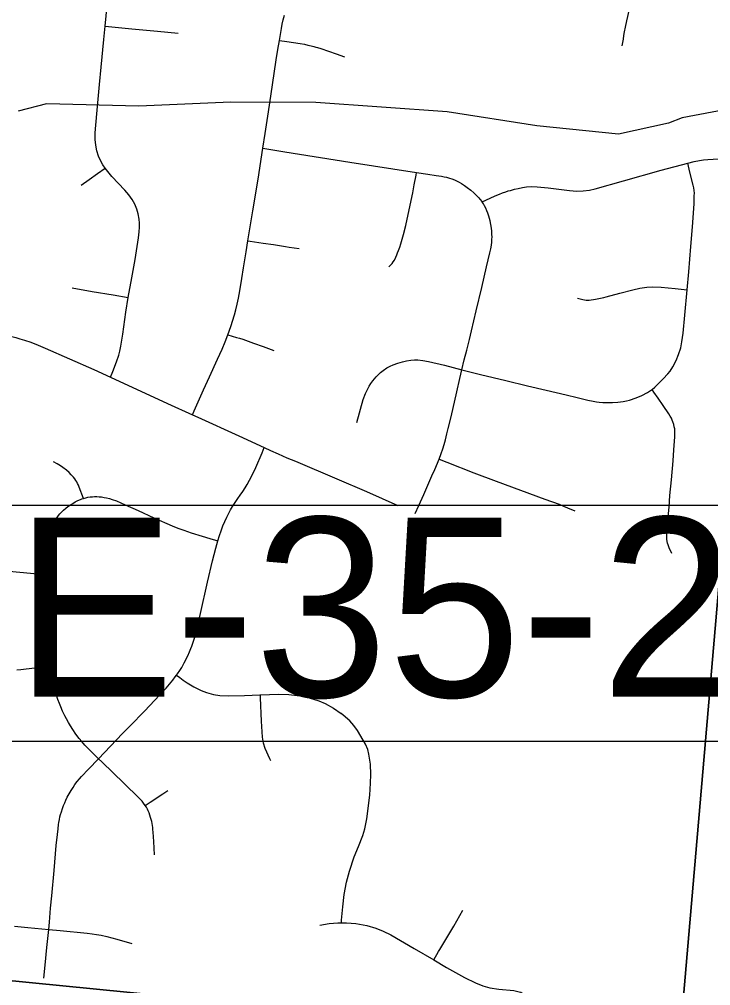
# Model space of a CAD drawing. Extents: x 0 to 34, y 0 to 22.
# Drawn here: x 5.106 to 5.646, y 16.268 to 17.023 of the extents above; entities that cross this region are included whole.
import ezdxf

# ---------------------------------------------------------------- set-up
doc = ezdxf.new("R2010")
doc.units = 0
for name, color, linetype in [('GM_X_City_Street', 7, 'Continuous'), ('GM_X_Corporation', 7, 'Continuous'), ('GM_X_County_Road', 7, 'Continuous'), ('GM_X_Minor_River', 7, 'Continuous'), ('SH_Text', 7, 'Continuous')]:
    doc.layers.add(name, color=color, linetype=linetype)

msp = doc.modelspace()

# ---------------------------------------------------------------- linework, layer by layer
at = {"layer": 'GM_X_City_Street'}
for points in [[(5.57734, 17.00232), (5.57825, 17.0076), (5.5787, 17.0104), (5.57919, 17.01328), (5.57988, 17.01685), (5.58087, 17.0217), (5.58166, 17.02523), (5.58284, 17.02992), (5.58355, 17.0324), (5.5842, 17.03466), (5.58496, 17.03707), (5.58648, 17.04154), (5.58739, 17.04401), (5.58845, 17.04681), (5.59012, 17.05103), (5.59357, 17.05876), (5.59836, 17.06808), (5.60543, 17.08115), (5.61059, 17.09034), (5.61492, 17.09783), (5.61777, 17.10276), (5.62163, 17.10944)], [(5.17779, 16.74335), (5.17954, 16.74783), (5.18249, 16.75538), (5.18415, 16.76055), (5.18498, 16.76378), (5.18572, 16.76756), (5.18664, 16.77244), (5.18733, 16.777), (5.18977, 16.7942), (5.19146, 16.8057), (5.19424, 16.82105), (5.19683, 16.83524), (5.19948, 16.85239), (5.20001, 16.85707), (5.20029, 16.86076), (5.20038, 16.86371), (5.20007, 16.867), (5.19928, 16.87116), (5.19824, 16.87464), (5.19657, 16.87853), (5.1945, 16.88226), (5.19209, 16.88577), (5.18892, 16.88948), (5.17864, 16.90029), (5.17347, 16.90675), (5.17171, 16.90926), (5.16983, 16.9126), (5.16834, 16.91611), (5.16701, 16.92036), (5.16614, 16.92472), (5.16575, 16.92914), (5.16577, 16.9342), (5.167, 16.94911), (5.16915, 16.97199), (5.17038, 16.98561), (5.17254, 17.00726), (5.17356, 17.01774), (5.17566, 17.03941)], [(5.24168, 16.71411), (5.243, 16.71707), (5.25038, 16.73365), (5.25504, 16.74361), (5.26138, 16.7575), (5.26481, 16.76521), (5.26725, 16.77101), (5.26942, 16.77658), (5.27175, 16.78308), (5.27448, 16.79203), (5.27554, 16.79613), (5.2766, 16.80051), (5.27767, 16.80529), (5.27868, 16.8109), (5.28021, 16.8205), (5.28152, 16.82876), (5.28352, 16.84131), (5.28488, 16.84984), (5.28888, 16.87345), (5.29289, 16.89821), (5.29677, 16.92224), (5.29848, 16.93377), (5.30103, 16.95079), (5.30419, 16.97188), (5.30711, 16.99133), (5.30846, 16.99943), (5.30966, 17.00658), (5.31119, 17.0158), (5.31183, 17.01925), (5.31257, 17.02261), (5.31347, 17.02613)], [(5.17356, 17.01774), (5.1944, 17.01562), (5.21429, 17.01376), (5.23062, 17.01232)], [(5.30966, 17.00658), (5.31531, 17.00568), (5.32574, 17.00403), (5.32917, 17.00347), (5.33169, 17.00294), (5.33443, 17.00229), (5.33642, 17.00181), (5.33812, 17.00133), (5.33934, 17.00094), (5.34187, 17.0001), (5.35397, 16.99605), (5.36042, 16.99377)], [(5.29677, 16.92224), (5.31381, 16.91948), (5.36466, 16.91132), (5.41671, 16.90326), (5.42546, 16.902), (5.43212, 16.90103), (5.43614, 16.90039), (5.43833, 16.9), (5.44009, 16.8996), (5.44249, 16.89894), (5.44439, 16.89827), (5.44628, 16.8976), (5.44792, 16.89681), (5.44991, 16.89579), (5.45183, 16.89468), (5.45406, 16.89326), (5.45626, 16.89169), (5.45904, 16.88944), (5.46135, 16.88745), (5.46285, 16.88608), (5.46417, 16.88481), (5.46534, 16.88358), (5.46622, 16.88256), (5.46789, 16.88052), (5.4743, 16.88341), (5.47812, 16.88504), (5.48146, 16.88647), (5.48391, 16.88741), (5.48634, 16.88828), (5.48839, 16.88891), (5.4902, 16.88938), (5.49318, 16.89023), (5.49605, 16.89085), (5.49943, 16.89158), (5.50272, 16.89204), (5.5062, 16.89231), (5.51095, 16.89222), (5.51954, 16.8913), (5.5362, 16.88921), (5.54186, 16.88887), (5.54691, 16.88902), (5.55193, 16.88958), (5.55627, 16.89046), (5.57844, 16.89679), (5.60773, 16.90513), (5.62857, 16.91061), (5.63354, 16.91192), (5.63775, 16.91276), (5.64095, 16.91324), (5.64415, 16.91361), (5.65247, 16.91399)], [(5.15474, 16.89339), (5.1609, 16.89776), (5.16764, 16.90258), (5.17347, 16.90675)], [(5.45202, 16.74905), (5.4666, 16.74545), (5.48658, 16.74074), (5.50351, 16.73667), (5.51785, 16.73324), (5.53358, 16.72958), (5.5422, 16.72757), (5.55057, 16.72556), (5.55468, 16.72461), (5.55722, 16.72417), (5.55927, 16.72389), (5.56215, 16.72359), (5.56498, 16.72359), (5.56971, 16.72355), (5.57401, 16.72382), (5.57821, 16.72434), (5.58079, 16.72491), (5.58296, 16.72545), (5.58818, 16.7272), (5.5927, 16.72912), (5.59702, 16.73137), (5.59951, 16.73291), (5.60072, 16.7338), (5.60296, 16.7357), (5.60641, 16.73915), (5.60932, 16.74215), (5.6129, 16.74604), (5.6147, 16.74819), (5.61693, 16.75164), (5.61948, 16.75654), (5.6214, 16.76104), (5.62306, 16.76629), (5.62393, 16.7711), (5.6249, 16.77781), (5.62621, 16.79199), (5.62802, 16.81177), (5.62931, 16.82564), (5.63095, 16.84544), (5.63236, 16.86095), (5.63351, 16.87888), (5.63369, 16.88503), (5.63373, 16.8873), (5.63356, 16.88936), (5.63332, 16.89133), (5.63284, 16.8935), (5.63029, 16.9037), (5.62857, 16.91061)], [(5.39506, 16.82954), (5.39756, 16.83236), (5.39857, 16.83358), (5.39938, 16.83487), (5.40051, 16.83725), (5.40126, 16.83894), (5.40195, 16.84064), (5.40267, 16.84248), (5.40357, 16.84504), (5.40443, 16.84764), (5.40656, 16.85481), (5.40845, 16.86205), (5.41183, 16.87784), (5.41383, 16.88756), (5.41493, 16.89359), (5.41633, 16.90118), (5.41671, 16.90326)], [(5.41567, 16.63697), (5.4185, 16.64308), (5.4225, 16.65173), (5.42564, 16.65911), (5.42879, 16.66647), (5.4309, 16.67141), (5.43431, 16.67937), (5.43597, 16.68379), (5.4372, 16.68748), (5.43828, 16.69095), (5.43926, 16.69461), (5.44041, 16.69911), (5.44145, 16.70321), (5.44375, 16.71258), (5.44815, 16.73191), (5.4505, 16.74229), (5.45202, 16.74905), (5.45401, 16.75697), (5.45589, 16.7645), (5.45801, 16.77291), (5.45962, 16.77954), (5.46341, 16.79521), (5.46762, 16.81344), (5.47137, 16.82966), (5.47393, 16.84051), (5.47462, 16.84373), (5.47517, 16.84666), (5.4755, 16.84901), (5.47565, 16.85108), (5.4757, 16.85316), (5.47564, 16.85489), (5.47545, 16.85746), (5.47519, 16.8599), (5.47477, 16.86278), (5.47429, 16.86548), (5.47379, 16.86742), (5.47328, 16.86917), (5.47247, 16.87147), (5.47174, 16.87338), (5.47086, 16.87538), (5.46988, 16.87728), (5.46901, 16.8788), (5.46789, 16.88052)], [(5.28488, 16.84984), (5.28683, 16.84957), (5.29694, 16.84816), (5.30505, 16.84701), (5.30964, 16.84632), (5.31438, 16.84557), (5.31732, 16.84504), (5.32497, 16.84389)], [(5.14775, 16.81326), (5.1633, 16.81048), (5.17975, 16.80778), (5.19146, 16.8057)], [(5.54252, 16.80522), (5.5467, 16.80401), (5.54915, 16.80366), (5.55163, 16.80371), (5.55648, 16.80445), (5.56297, 16.80575), (5.56472, 16.80621), (5.57539, 16.80895), (5.58559, 16.81167), (5.59102, 16.81297), (5.59655, 16.8137), (5.60089, 16.81389), (5.60771, 16.81365), (5.61874, 16.81279), (5.62802, 16.81177)], [(5.26942, 16.77658), (5.27618, 16.77449), (5.27844, 16.77379), (5.28095, 16.77301), (5.28929, 16.7701), (5.29696, 16.76743), (5.30526, 16.76416)], [(5.37019, 16.70795), (5.37514, 16.72591), (5.37683, 16.7307), (5.37834, 16.73382), (5.37972, 16.73636), (5.38109, 16.73853), (5.38263, 16.7407), (5.38507, 16.74362), (5.38676, 16.74526), (5.38861, 16.747), (5.39078, 16.7487), (5.39343, 16.75061), (5.39618, 16.75211), (5.3985, 16.75316), (5.40208, 16.7545), (5.40566, 16.75555), (5.40895, 16.75629), (5.41218, 16.7568), (5.41503, 16.75701), (5.41761, 16.75689), (5.42171, 16.75644), (5.42604, 16.75574), (5.43868, 16.75272), (5.45202, 16.74905)], [(5.61613, 16.60571), (5.6141, 16.61008), (5.61316, 16.61252), (5.61283, 16.61379), (5.61256, 16.61497), (5.61232, 16.61685), (5.6123, 16.62044), (5.61238, 16.62288), (5.61247, 16.62464), (5.61259, 16.62665), (5.61393, 16.64189), (5.61464, 16.65111), (5.61582, 16.66332), (5.61705, 16.67814), (5.61758, 16.6866), (5.61847, 16.69689), (5.61859, 16.69965), (5.61853, 16.70157), (5.61835, 16.7031), (5.618, 16.70472), (5.61756, 16.70655), (5.61697, 16.70843), (5.61637, 16.70996), (5.61574, 16.71138), (5.61489, 16.713), (5.61389, 16.71473), (5.60922, 16.72136), (5.60542, 16.72693), (5.60205, 16.73184), (5.60072, 16.7338)], [(5.12561, 16.27404), (5.12665, 16.28399), (5.12807, 16.29779), (5.12949, 16.31193), (5.12997, 16.31775), (5.13088, 16.32868), (5.13173, 16.33824), (5.13359, 16.3581), (5.13536, 16.3775), (5.13618, 16.38613), (5.13669, 16.39058), (5.1371, 16.3939), (5.13739, 16.39563), (5.13778, 16.39777), (5.13823, 16.39986), (5.1387, 16.40184), (5.13928, 16.40385), (5.14012, 16.40636), (5.14105, 16.40878), (5.14194, 16.41087), (5.1429, 16.41306), (5.14396, 16.41526), (5.14545, 16.41803), (5.14693, 16.42062), (5.1484, 16.42296), (5.14995, 16.42524), (5.15177, 16.42769), (5.15342, 16.42971), (5.15492, 16.43141), (5.16038, 16.43731), (5.16827, 16.44539), (5.18705, 16.46509), (5.19268, 16.47086), (5.20449, 16.48274), (5.21606, 16.49496), (5.22117, 16.50047), (5.22633, 16.50674), (5.22826, 16.50928), (5.22925, 16.51057), (5.23011, 16.5117), (5.23176, 16.51417), (5.2333, 16.51667), (5.23527, 16.52021), (5.23799, 16.52571), (5.2394, 16.52876), (5.24054, 16.53147), (5.24117, 16.53319), (5.2417, 16.53476), (5.24275, 16.53788), (5.24351, 16.54031), (5.24415, 16.54256), (5.24514, 16.54651), (5.24785, 16.55868), (5.25352, 16.58326), (5.25739, 16.59986), (5.25985, 16.60997), (5.26139, 16.61564), (5.26281, 16.61976), (5.26404, 16.62345), (5.26553, 16.6274), (5.26692, 16.63061), (5.26848, 16.63397), (5.27004, 16.6371), (5.27152, 16.63981), (5.273, 16.64244), (5.27449, 16.64474), (5.27711, 16.64853), (5.27908, 16.65132), (5.28114, 16.6542), (5.28287, 16.65691), (5.28443, 16.65954), (5.28804, 16.66628), (5.29117, 16.67294), (5.29602, 16.68445), (5.29768, 16.68839)], [(5.15651, 16.64871), (5.15331, 16.65762), (5.15264, 16.65918), (5.152, 16.6605), (5.15136, 16.66165), (5.1507, 16.66276), (5.14986, 16.66395), (5.1489, 16.66527), (5.14707, 16.66724), (5.14538, 16.66888), (5.14328, 16.67069), (5.14057, 16.67275), (5.13852, 16.67415), (5.13605, 16.67571), (5.13326, 16.67727)], [(5.43431, 16.67937), (5.44044, 16.67691), (5.46159, 16.66882), (5.47901, 16.66217), (5.51689, 16.64804), (5.52804, 16.64412), (5.53158, 16.64264), (5.53457, 16.64138), (5.54032, 16.63909)], [(5.21195, 16.37024), (5.21145, 16.38068), (5.21102, 16.38804), (5.21086, 16.39009), (5.21073, 16.39174), (5.21057, 16.3933), (5.21032, 16.39473), (5.20999, 16.3963), (5.20954, 16.39782), (5.20905, 16.39943), (5.20849, 16.40123), (5.20781, 16.4031), (5.20715, 16.40456), (5.2065, 16.406), (5.20568, 16.40752), (5.20486, 16.40892), (5.20353, 16.41066), (5.20233, 16.41208), (5.1997, 16.41488), (5.18841, 16.42587), (5.17084, 16.44289), (5.16827, 16.44539), (5.16145, 16.45201), (5.15775, 16.45587), (5.15528, 16.45875), (5.15323, 16.46118), (5.15068, 16.46467), (5.14817, 16.46824), (5.1464, 16.471), (5.14492, 16.47354), (5.14328, 16.47642), (5.14194, 16.47897), (5.14024, 16.48242), (5.13888, 16.48577), (5.13777, 16.48859), (5.13665, 16.49157), (5.13555, 16.495), (5.13468, 16.49811), (5.13383, 16.50141), (5.13309, 16.50475), (5.13148, 16.51393), (5.1308, 16.5183), (5.12733, 16.54032), (5.12684, 16.54399), (5.12651, 16.54744), (5.12607, 16.55517), (5.12584, 16.56347), (5.12571, 16.56882), (5.12583, 16.57628), (5.12673, 16.58914), (5.12811, 16.6029), (5.12955, 16.61715), (5.1299, 16.6195), (5.13029, 16.62151), (5.13084, 16.62344), (5.13144, 16.62513), (5.13216, 16.62693), (5.13292, 16.62866), (5.13397, 16.63051), (5.13498, 16.6322), (5.13603, 16.6338), (5.1371, 16.63528), (5.1382, 16.63671), (5.13966, 16.63836), (5.141, 16.63964), (5.14271, 16.64107), (5.14445, 16.64231), (5.14647, 16.64371), (5.14819, 16.64481), (5.15021, 16.64597), (5.15224, 16.64699), (5.15412, 16.64783), (5.15536, 16.64829), (5.15651, 16.64871)], [(5.15651, 16.64871), (5.1584, 16.64928), (5.16004, 16.64965), (5.16169, 16.64989), (5.16358, 16.65006), (5.16531, 16.65014), (5.16699, 16.65014), (5.16884, 16.65002), (5.17073, 16.64986), (5.17262, 16.64956), (5.17443, 16.64924), (5.17686, 16.64862), (5.17911, 16.64792), (5.18224, 16.64673), (5.1891, 16.64381), (5.19918, 16.6392), (5.21161, 16.63349), (5.22584, 16.62729), (5.23023, 16.62557), (5.23491, 16.62384), (5.24067, 16.62186), (5.2493, 16.61924), (5.25538, 16.61743), (5.26139, 16.61564)], [(5.03388, 16.61723), (5.03517, 16.61496), (5.03616, 16.61324), (5.03706, 16.61175), (5.03792, 16.61052), (5.03895, 16.60913), (5.04019, 16.60769), (5.04154, 16.60625), (5.04278, 16.60502), (5.04426, 16.60366), (5.0459, 16.6023), (5.04767, 16.60103), (5.04951, 16.59992), (5.05157, 16.59881), (5.05363, 16.59782), (5.05593, 16.59688), (5.0577, 16.5963), (5.05967, 16.59577), (5.06156, 16.5954), (5.06349, 16.59511), (5.07301, 16.59416), (5.09298, 16.59236), (5.1206, 16.58973), (5.12673, 16.58914)], [(5.12584, 16.56347), (5.13112, 16.56354), (5.14337, 16.5637), (5.15825, 16.56395), (5.16631, 16.56419)], [(5.10441, 16.51468), (5.10757, 16.51498), (5.11839, 16.5164), (5.12592, 16.51756), (5.1308, 16.5183)], [(5.22925, 16.51057), (5.23177, 16.50877), (5.23448, 16.50685), (5.2376, 16.50473), (5.2429, 16.50139), (5.24853, 16.49865), (5.25263, 16.49705), (5.25811, 16.49555), (5.26309, 16.49474), (5.26999, 16.49439), (5.28243, 16.49468), (5.29421, 16.49522), (5.29489, 16.49523), (5.30903, 16.49573), (5.31703, 16.49543), (5.32556, 16.49448), (5.33276, 16.49297), (5.34036, 16.49062), (5.3454, 16.48849), (5.35178, 16.48486), (5.3578, 16.4806)], [(5.30293, 16.44365), (5.30211, 16.44533), (5.29845, 16.45324), (5.29717, 16.45739), (5.29648, 16.46231), (5.29563, 16.47482), (5.29497, 16.49297), (5.29489, 16.49523)], [(5.35799, 16.31724), (5.35815, 16.31927), (5.35902, 16.32957), (5.36025, 16.33917), (5.36214, 16.34899), (5.36436, 16.35745), (5.36812, 16.36872), (5.37134, 16.37684), (5.37485, 16.3854), (5.37642, 16.39066), (5.3779, 16.39849), (5.38017, 16.41695), (5.38088, 16.42623), (5.381, 16.43305), (5.38065, 16.44109), (5.37958, 16.44897), (5.3787, 16.45245), (5.37676, 16.45681), (5.37494, 16.45991), (5.3707, 16.46739), (5.36787, 16.47134), (5.36462, 16.47492), (5.35949, 16.47932), (5.3578, 16.4806)], [(5.20486, 16.40892), (5.2087, 16.41139), (5.21864, 16.41804), (5.22235, 16.42059)], [(5.4302, 16.28813), (5.43399, 16.29476), (5.43491, 16.29638), (5.44578, 16.31455), (5.45289, 16.32693)], [(5.34131, 16.31529), (5.34857, 16.31662), (5.35529, 16.31724), (5.35799, 16.31724), (5.36203, 16.31723), (5.36937, 16.31653), (5.37785, 16.31495), (5.38494, 16.31297), (5.39065, 16.31076), (5.39665, 16.30765), (5.41485, 16.29699), (5.4302, 16.28813), (5.44017, 16.28237), (5.45429, 16.27444), (5.46271, 16.27026), (5.46858, 16.26798), (5.47405, 16.26643), (5.48087, 16.26524), (5.49268, 16.26419), (5.49483, 16.26388), (5.49684, 16.26331), (5.49806, 16.26287), (5.4991, 16.26207)], [(5.10257, 16.31444), (5.11308, 16.31347), (5.12949, 16.31193), (5.13844, 16.31115), (5.15946, 16.30913), (5.16349, 16.30864), (5.1668, 16.30811), (5.17048, 16.30741), (5.17483, 16.30643), (5.18264, 16.30437), (5.19432, 16.30108)]]:
    msp.add_lwpolyline(points, dxfattribs=at)
at = {"layer": 'GM_X_Corporation'}
for points in [[(5.70874, 17.23111), (5.62189, 16.22039), (4.73502, 16.3081), (4.61629, 16.31887), (4.7096, 17.33101)], [(6.71605, 17.12273), (6.63404, 16.12897), (5.72435, 16.21065), (5.62189, 16.22039), (5.70874, 17.23111)], [(4.73502, 16.3081), (5.62189, 16.22039), (5.72435, 16.21065), (5.67259, 15.43183), (4.68777, 15.72423)]]:
    msp.add_lwpolyline(points, close=True, dxfattribs=at)
at = {"layer": 'GM_X_County_Road'}
for points in [[(5.07431, 16.77877), (5.08634, 16.77742), (5.08996, 16.77695), (5.09375, 16.77637), (5.09679, 16.77588), (5.10057, 16.77514), (5.10378, 16.7744), (5.10698, 16.7735), (5.11043, 16.77244), (5.11536, 16.77071), (5.12111, 16.76849), (5.12662, 16.7662), (5.1646, 16.74942), (5.17779, 16.74335)], [(5.17779, 16.74335), (5.22209, 16.72297), (5.24168, 16.71411)], [(5.24168, 16.71411), (5.24587, 16.71221), (5.27779, 16.69764), (5.29768, 16.68839)], [(5.29768, 16.68839), (5.3027, 16.68613), (5.30852, 16.68355), (5.31552, 16.68054), (5.3221, 16.67774), (5.35453, 16.6641), (5.37762, 16.65405), (5.40212, 16.64306)]]:
    msp.add_lwpolyline(points, dxfattribs=at)
at = {"layer": 'GM_X_Minor_River'}
msp.add_lwpolyline([(5.70294, 16.9609), (5.62413, 16.94592), (5.61343, 16.94198), (5.57458, 16.93335), (5.51059, 16.93969), (5.44062, 16.95074), (5.33795, 16.95794), (5.27157, 16.95826), (5.19982, 16.95528), (5.12778, 16.95687), (5.10567, 16.95128)], dxfattribs=at)
at = {"layer": 'SH_Text'}
msp.add_lwpolyline([(5.97689, 16.64306), (4.80455, 16.64306), (4.80455, 16.45897), (5.97689, 16.45897)], close=True, dxfattribs=at)

# ---------------------------------------------------------------- texts
msp.add_text('GRE-35-2.95', height=0.14, dxfattribs=at).set_placement((4.82213, 16.49373))

doc.saveas('drawing.dxf')
